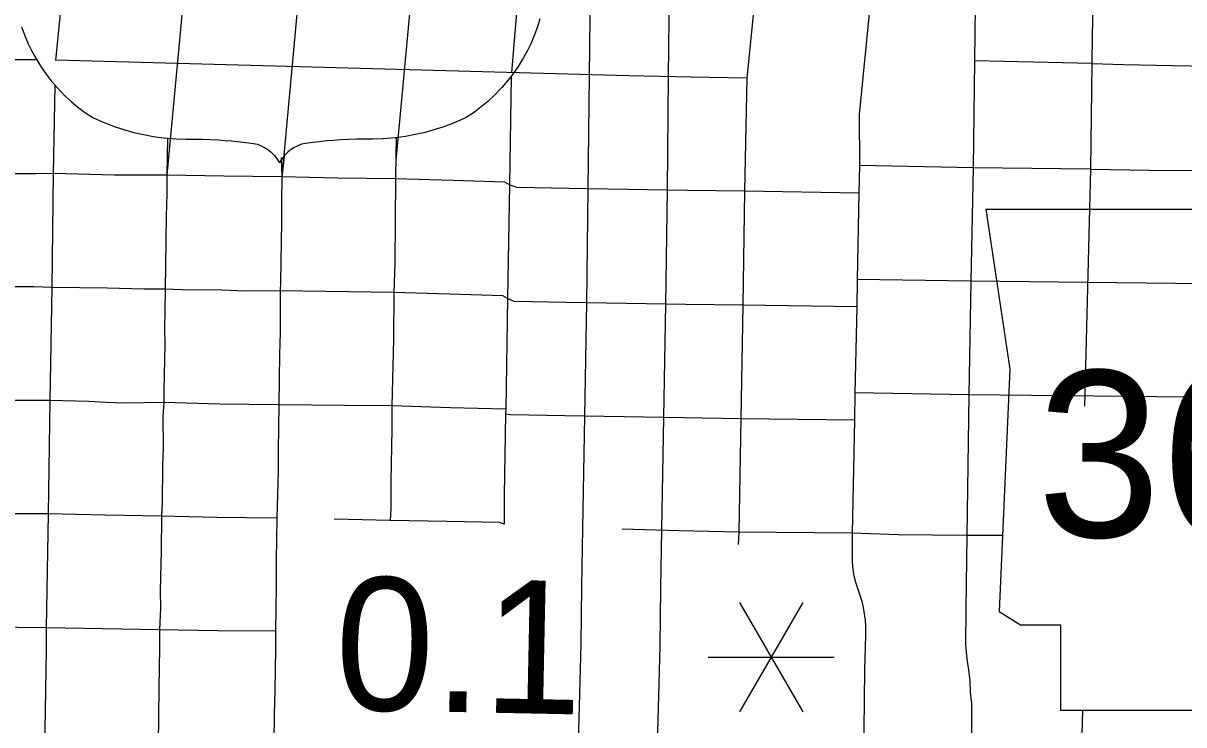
# Model space of a CAD drawing. Extents: x -19 to 366, y -4 to 359.
# Drawn here: x 154.506 to 155.203, y 189.879 to 190.301 of the extents above; entities that cross this region are included whole.
import ezdxf

# ---------------------------------------------------------------- set-up
doc = ezdxf.new("R2010")
doc.units = 0
for name, color, linetype in [('R_Draft', 7, 'Continuous'), ('R_Fin Surface Annot', 7, 'Continuous'), ('R_Grid', 7, 'Continuous'), ('R_Striping', 7, 'Continuous'), ('Sheet Fence', 7, 'Continuous'), ('T_Vehicle Path Lt Minor', 7, 'Continuous')]:
    doc.layers.add(name, color=color, linetype=linetype)

msp = doc.modelspace()

# ---------------------------------------------------------------- linework, layer by layer
at = {"layer": 'R_Draft'}
for p, q in [((154.84521, 190.20102), (154.84597, 190.26917)), ((154.89332, 190.26864), (154.89256, 190.20046)), ((154.89332, 190.26864), (154.89332, 190.26864)), ((154.84435, 190.13237), (154.84521, 190.20102)), ((154.89256, 190.20042), (154.8917, 190.13177)), ((154.89256, 190.20046), (154.89256, 190.20042)), ((154.84317, 190.06439), (154.84436, 190.13248)), ((154.84436, 190.13248), (154.84435, 190.13237)), ((154.8917, 190.13166), (154.89051, 190.06356)), ((154.8917, 190.13177), (154.8917, 190.13166)), ((154.84199, 189.9969), (154.84317, 190.06439)), ((154.89051, 190.06356), (154.88933, 189.99603)), ((154.89051, 190.06356), (154.89051, 190.06356)), ((154.88933, 189.99603), (154.88933, 189.99599)), ((154.88824, 189.92652), (154.88824, 189.9262))]:
    msp.add_line(p, q, dxfattribs=at)
for points in [[(154.84597, 190.26917), (154.84655, 190.32205), (154.84706, 190.34314), (154.85077, 190.37369)], [(154.89777, 190.36798), (154.89434, 190.33971), (154.89389, 190.32122), (154.89332, 190.26864)], [(154.8409, 189.92742), (154.84132, 189.96209), (154.84199, 189.9969)], [(154.88933, 189.99599), (154.88867, 189.96135), (154.88824, 189.92652)], [(154.87863, 189.86562), (154.85315, 189.8661), (154.83938, 189.86796), (154.8409, 189.92742)], [(154.88824, 189.9262), (154.88672, 189.86717), (154.87863, 189.86562)]]:
    msp.add_lwpolyline(points, dxfattribs=at)
at = {"layer": 'R_Fin Surface Annot'}
for p, q in [((155.08413, 190.18888), (155.09854, 190.09276)), ((155.09854, 190.09276), (155.09214, 189.94697)), ((155.09214, 189.94697), (155.10495, 189.93896)), ((155.10495, 189.93896), (155.12898, 189.93896)), ((155.12898, 189.93896), (155.12898, 189.88769)), ((155.12898, 189.88769), (155.33085, 189.88769))]:
    msp.add_line(p, q, dxfattribs=at)
msp.add_lwpolyline([(155.08413, 190.18888), (155.37226, 190.18874)], dxfattribs=at)
at = {"layer": 'R_Grid'}
for points in [[(154.81624, 190.3032), (154.81474, 190.29838), (154.81257, 190.29254), (154.81071, 190.28824), (154.80855, 190.28383), (154.80617, 190.27949), (154.80308, 190.27451), (154.79989, 190.26993), (154.79681, 190.26595), (154.7933, 190.26187), (154.78876, 190.25717), (154.78492, 190.25361), (154.78096, 190.25029)], [(154.5047, 190.29838), (154.50687, 190.29254), (154.50873, 190.28824), (154.51089, 190.28383), (154.51327, 190.27949), (154.51636, 190.27451), (154.51955, 190.26993), (154.52264, 190.26595), (154.52614, 190.26187), (154.53068, 190.25717), (154.53452, 190.25361), (154.53848, 190.25029)], [(154.53848, 190.25029), (154.54259, 190.24718), (154.54753, 190.24396), (154.55374, 190.24118), (154.56099, 190.23839), (154.56692, 190.23647), (154.57225, 190.23499), (154.57828, 190.2336), (154.58393, 190.23256), (154.59002, 190.23172), (154.59768, 190.23106), (154.60355, 190.23086), (154.60856, 190.23088), (154.61344, 190.23083), (154.61833, 190.23068), (154.62296, 190.23045), (154.627, 190.23017), (154.63098, 190.22984), (154.63607, 190.22931), (154.64105, 190.22869), (154.64403, 190.22827), (154.6465, 190.22779), (154.64948, 190.22655), (154.65119, 190.22561), (154.65268, 190.22462), (154.65473, 190.22298), (154.65668, 190.22099), (154.65828, 190.21895), (154.65972, 190.21658)], [(154.78096, 190.25029), (154.77685, 190.24718), (154.77191, 190.24396), (154.76571, 190.24118), (154.75845, 190.23839), (154.75252, 190.23647), (154.7472, 190.23499), (154.74117, 190.2336), (154.73551, 190.23256), (154.72942, 190.23172), (154.72176, 190.23106), (154.7159, 190.23086), (154.71088, 190.23088), (154.706, 190.23083), (154.70112, 190.23068), (154.69649, 190.23045), (154.69245, 190.23017), (154.68847, 190.22984), (154.68338, 190.22931), (154.6784, 190.22869), (154.67541, 190.22827), (154.67294, 190.22779), (154.66996, 190.22655), (154.66825, 190.22561), (154.66676, 190.22462), (154.66471, 190.22298), (154.66276, 190.22099), (154.66116, 190.21895), (154.65972, 190.21658)]]:
    msp.add_lwpolyline(points, dxfattribs=at)
at = {"layer": 'R_Striping'}
for points in [[(154.6297, 190.61124), (154.59206, 190.20925)], [(154.69733, 190.60216), (154.66115, 190.20825)], [(154.76458, 190.59302), (154.72959, 190.21802)], [(155.03866, 190.55526), (155.00801, 190.2457)], [(154.55278, 190.55249), (154.55155, 190.54217), (154.52508, 190.27845)], [(154.96715, 190.53871), (154.96728, 190.5351), (154.94047, 190.26762)], [(154.81389, 190.44867), (154.79903, 190.27086)], [(155.08875, 190.41028), (155.07903, 190.3441), (155.07856, 190.34082), (155.07791, 190.32784), (155.07734, 190.27794)], [(155.1578, 190.40124), (155.15288, 190.36861), (155.14979, 190.34592), (155.1491, 190.33905), (155.149, 190.33818), (155.1485, 190.33042), (155.14864, 190.3179), (155.14792, 190.29342), (155.14775, 190.27641)], [(154.51383, 190.27848), (154.49049, 190.27852)], [(154.86964, 190.2689), (154.52508, 190.27845)], [(155.07734, 190.27794), (155.07641, 190.21373)], [(155.14775, 190.27641), (155.07734, 190.27794)], [(155.14775, 190.27641), (155.14687, 190.21295)], [(155.14775, 190.27641), (155.16676, 190.27575), (155.19624, 190.27508), (155.21842, 190.27477)], [(154.79899, 190.26849), (154.7979, 190.20346)], [(154.9068, 190.26823), (154.86964, 190.2689)], [(154.94047, 190.26762), (154.9068, 190.26823)], [(154.94047, 190.26762), (154.93919, 190.19956)], [(154.52481, 190.26326), (154.52387, 190.2102)], [(155.00801, 190.2457), (155.00821, 190.21511)], [(154.5925, 190.23138), (154.59206, 190.20925)], [(154.72991, 190.23179), (154.72967, 190.22147), (154.72949, 190.20697)], [(154.66075, 190.21978), (154.66115, 190.20825)], [(154.66282, 190.22198), (154.66115, 190.20825)], [(155.00821, 190.21511), (155.00788, 190.19846)], [(155.07641, 190.21373), (155.00821, 190.21511)], [(155.07641, 190.21373), (155.07514, 190.14553)], [(155.14687, 190.21295), (155.07641, 190.21373)], [(155.14687, 190.21295), (155.14336, 190.07047)], [(155.14687, 190.21295), (155.18211, 190.21218), (155.21781, 190.21208)], [(154.52387, 190.2102), (154.51341, 190.20998), (154.49007, 190.21012)], [(154.52387, 190.2102), (154.52293, 190.14179)], [(154.59206, 190.20925), (154.56072, 190.20932), (154.52387, 190.2102)], [(154.59206, 190.20925), (154.59203, 190.19824), (154.59168, 190.18466), (154.59112, 190.14073)], [(154.62632, 190.20867), (154.59206, 190.20925)], [(154.66115, 190.20825), (154.62632, 190.20867)], [(154.66115, 190.20825), (154.66089, 190.1938), (154.66095, 190.1809), (154.66082, 190.16937), (154.66043, 190.14496), (154.66021, 190.13968)], [(154.69447, 190.20746), (154.66115, 190.20825)], [(154.72949, 190.20697), (154.69447, 190.20746)], [(154.72949, 190.20697), (154.72903, 190.15667), (154.72845, 190.13871)], [(154.76391, 190.20596), (154.72949, 190.20697)], [(154.7979, 190.20346), (154.79508, 190.20504), (154.76391, 190.20596)], [(154.7979, 190.20346), (154.79674, 190.13506)], [(154.83351, 190.20133), (154.80228, 190.20187), (154.7979, 190.20346)], [(154.86889, 190.20072), (154.83351, 190.20133)], [(154.90486, 190.20011), (154.86889, 190.20072)], [(154.93919, 190.19956), (154.90486, 190.20011)], [(154.93919, 190.19956), (154.93802, 190.13105)], [(155.00788, 190.19846), (154.93919, 190.19956)], [(155.00788, 190.19846), (155.00683, 190.14648)], [(154.52293, 190.14179), (154.51221, 190.14211), (154.48945, 190.14222)], [(155.00683, 190.14648), (155.00651, 190.13021)], [(155.07514, 190.14553), (155.00683, 190.14648)], [(155.07514, 190.14553), (155.07384, 190.07717)], [(155.42606, 190.14152), (155.07514, 190.14553)], [(154.52293, 190.14179), (154.52183, 190.07387)], [(154.55634, 190.14128), (154.52293, 190.14179)], [(154.59112, 190.14073), (154.57816, 190.14084), (154.55634, 190.14128)], [(154.59112, 190.14073), (154.59073, 190.11653), (154.59085, 190.10788), (154.59029, 190.07977), (154.59034, 190.07259)], [(154.62517, 190.14006), (154.60115, 190.14043), (154.59112, 190.14073)], [(154.66021, 190.13968), (154.63897, 190.1396), (154.62517, 190.14006)], [(154.66021, 190.13968), (154.66023, 190.11453), (154.65967, 190.10169), (154.65925, 190.07129)], [(154.72845, 190.13871), (154.66021, 190.13968)], [(154.72845, 190.13871), (154.72818, 190.1105), (154.72724, 190.07066)], [(154.76185, 190.13775), (154.72845, 190.13871)], [(154.79674, 190.13506), (154.79392, 190.13683), (154.76185, 190.13775)], [(154.79674, 190.13506), (154.79565, 190.06865)], [(154.83196, 190.13273), (154.8007, 190.1333), (154.79674, 190.13506)], [(154.86803, 190.13207), (154.83196, 190.13273)], [(154.90383, 190.13147), (154.86803, 190.13207)], [(154.93802, 190.13105), (154.90383, 190.13147)], [(154.93802, 190.13105), (154.93686, 190.06277)], [(155.00651, 190.13021), (154.93802, 190.13105)], [(155.00651, 190.13021), (155.00547, 190.07852)], [(154.52183, 190.07387), (154.49869, 190.07381), (154.49059, 190.07406), (154.48649, 190.07401)], [(154.52183, 190.07387), (154.52079, 190.00577)], [(154.5554, 190.07273), (154.5452, 190.07318), (154.52183, 190.07387)], [(154.59034, 190.07259), (154.56655, 190.07225), (154.5554, 190.07273)], [(154.59034, 190.07259), (154.58971, 190.06423), (154.58981, 190.04595), (154.58948, 190.03464), (154.58916, 190.01207), (154.58888, 190.00424)], [(154.624, 190.07164), (154.59034, 190.07259)], [(155.00547, 190.07852), (155.00514, 190.06209)], [(155.07384, 190.07717), (155.00547, 190.07852)], [(155.07384, 190.07717), (155.07269, 189.99276)], [(155.39301, 190.07376), (155.07384, 190.07717)], [(154.65925, 190.07129), (154.624, 190.07164)], [(154.65925, 190.07129), (154.65891, 190.0439), (154.65899, 190.03156), (154.65811, 190.0031)], [(154.72724, 190.07066), (154.69884, 190.0708), (154.65925, 190.07129)], [(154.72724, 190.07066), (154.72723, 190.05681), (154.72668, 190.02509), (154.72666, 190.00911), (154.72627, 190.0018)], [(154.76247, 190.06944), (154.72724, 190.07066)], [(154.79565, 190.06865), (154.76247, 190.06944)], [(154.7956, 190.0657), (154.7948, 190.01702), (154.79469, 189.99943)], [(154.79565, 190.06865), (154.7956, 190.0657)], [(154.83106, 190.06468), (154.79854, 190.06532), (154.7956, 190.0657)], [(154.86684, 190.06397), (154.83106, 190.06468)], [(154.9025, 190.06336), (154.86684, 190.06397)], [(154.93686, 190.06277), (154.9025, 190.06336)], [(154.93686, 190.06277), (154.9357, 189.9948)], [(155.00514, 190.06209), (154.93686, 190.06277)], [(155.00514, 190.06209), (155.00378, 189.99409)], [(154.52079, 190.00577), (154.4937, 190.00569), (154.48642, 190.00582)], [(154.52079, 190.00577), (154.51957, 189.93732)], [(154.55487, 190.00487), (154.52079, 190.00577)], [(154.58888, 190.00424), (154.55487, 190.00487)], [(154.58888, 190.00424), (154.58863, 189.98336), (154.58806, 189.95943), (154.58821, 189.94904), (154.58774, 189.93605)], [(154.6222, 190.00354), (154.58888, 190.00424)], [(154.65811, 190.0031), (154.6222, 190.00354)], [(154.65811, 190.0031), (154.65765, 189.97837), (154.65767, 189.96244), (154.65726, 189.93512)], [(154.72627, 190.0018), (154.69252, 190.00245)], [(154.76051, 190.00109), (154.72627, 190.0018)], [(154.79469, 189.99943), (154.79193, 190.00059), (154.76051, 190.00109)], [(154.9357, 189.9948), (154.8997, 189.99551), (154.86566, 189.99645)], [(154.9357, 189.9948), (154.93526, 189.98723)], [(155.00378, 189.99409), (154.9357, 189.9948)], [(155.00378, 189.99409), (155.00374, 189.97741), (155.00395, 189.97416), (155.00438, 189.97093), (155.00504, 189.96774), (155.00587, 189.96459), (155.0096, 189.9533), (155.01042, 189.9495), (155.01108, 189.94567), (155.01153, 189.94181), (155.01178, 189.93793), (155.01185, 189.93405), (155.01182, 189.93261), (155.01125, 189.91221), (155.01031, 189.8392)], [(155.07269, 189.99276), (155.03147, 189.99317), (155.00378, 189.99409)], [(155.07269, 189.99276), (155.07209, 189.94869)], [(155.09414, 189.99263), (155.07269, 189.99276)], [(155.07209, 189.94869), (155.0718, 189.92692), (155.07266, 189.91864), (155.07385, 189.9104), (155.0744, 189.90544), (155.07473, 189.89859), (155.07538, 189.89176), (155.07543, 189.86155), (155.07365, 189.83795)], [(154.51957, 189.93732), (154.50251, 189.9374), (154.48585, 189.93783)], [(154.51957, 189.93732), (154.5195, 189.92363), (154.51847, 189.86386), (154.51871, 189.84945)], [(154.55346, 189.93658), (154.51957, 189.93732)], [(154.58774, 189.93605), (154.55346, 189.93658)], [(154.58774, 189.93605), (154.58774, 189.92516), (154.5872, 189.90106), (154.58662, 189.85077), (154.58794, 189.84786)], [(154.62251, 189.93536), (154.58774, 189.93605)], [(154.65726, 189.93512), (154.62251, 189.93536)], [(154.65726, 189.93512), (154.65725, 189.92442), (154.65687, 189.89969), (154.65648, 189.88508), (154.65642, 189.86886), (154.65595, 189.84985), (154.65657, 189.84634)], [(155.14209, 189.88769), (155.14077, 189.83706)]]:
    msp.add_lwpolyline(points, dxfattribs=at)
at = {"layer": 'Sheet Fence'}
for points in [[(156.50946, 189.3937), (156.44759, 191.65634), (156.2114, 200.27623), (155.97446, 208.89626), (155.73678, 217.51643), (155.49836, 226.13674), (155.2592, 234.75719), (155.01929, 243.37778), (154.77865, 251.9985), (154.53727, 260.61937), (154.29515, 269.24038), (154.0523, 277.86152), (153.80871, 286.48281), (153.56438, 295.10424), (153.31933, 303.72581), (153.07354, 312.34752), (152.82702, 320.96938), (152.57978, 329.59137), (152.3318, 338.21351), (152.0831, 346.83579)], [(0, 189.51617), (7.11214, 189.52059), (14.22427, 189.53386), (21.33637, 189.55597), (28.44845, 189.58693), (35.56048, 189.62672), (42.67245, 189.67537), (49.78436, 189.73285), (56.89619, 189.79918), (64.00793, 189.87436), (71.11958, 189.95838), (78.23111, 190.05124), (85.34253, 190.15294), (92.45381, 190.26349), (99.56495, 190.38288), (106.67593, 190.51112), (113.78675, 190.6482), (120.89739, 190.79412), (128.00785, 190.94888), (135.11811, 191.11248), (142.22816, 191.28493), (149.33799, 191.46621), (156.44759, 191.65634), (163.55694, 191.85531), (170.66605, 192.06312), (177.77489, 192.27977), (184.88345, 192.50526), (191.99173, 192.73959), (199.09971, 192.98276), (206.20739, 193.23477), (213.31474, 193.49561), (220.42177, 193.7653), (227.52845, 194.04382), (234.63479, 194.33118), (241.74076, 194.62738), (248.84635, 194.93241), (255.95157, 195.24628), (263.05638, 195.56898), (270.16079, 195.90052), (277.26478, 196.24089), (284.36834, 196.5901), (291.47147, 196.94814), (298.57414, 197.31501), (305.67635, 197.69072), (312.77809, 198.07525), (319.87934, 198.46862), (326.9801, 198.87082), (334.08035, 199.28185), (341.18009, 199.7017)], [(0, 180.89994), (7.12284, 180.90436), (14.24566, 180.9176), (21.36847, 180.93968), (28.49124, 180.97058), (35.61397, 181.01031), (42.73664, 181.05888), (49.85925, 181.11627), (56.98178, 181.18249), (64.10422, 181.25754), (71.22656, 181.34142), (78.3488, 181.43413), (85.47091, 181.53567), (92.5929, 181.64603), (99.71474, 181.76523), (106.83643, 181.89325), (113.95795, 182.0301), (121.0793, 182.17578), (128.20046, 182.33029), (135.32143, 182.49362), (142.44218, 182.66579), (149.56272, 182.84677), (156.68303, 183.03659), (163.8031, 183.23523), (170.92291, 183.4427), (178.04247, 183.65899), (185.16175, 183.88411), (192.28074, 184.11805), (199.39944, 184.36082), (206.51784, 184.61242), (213.63591, 184.87283), (220.75366, 185.14207), (227.87107, 185.42014), (234.98813, 185.70702), (242.10483, 186.00273), (249.22115, 186.30726), (256.33709, 186.62061), (263.45264, 186.94279), (270.56779, 187.27378), (277.68251, 187.61359), (284.79682, 187.96222), (291.91068, 188.31967), (299.02409, 188.68594), (306.13705, 189.06103), (313.24954, 189.44494), (320.36154, 189.83766), (327.47305, 190.23919), (334.58406, 190.64954), (341.69455, 191.06871)]]:
    msp.add_spline(points, degree=3, dxfattribs=at)
at = {"layer": 'T_Vehicle Path Lt Minor'}
for p, q in [((154.97408, 189.95242), (154.9362, 189.88681)), ((154.9362, 189.95242), (154.97408, 189.88681)), ((154.91726, 189.91962), (154.99302, 189.91962))]:
    msp.add_line(p, q, dxfattribs=at)

# ---------------------------------------------------------------- texts
at = {"layer": 'R_Fin Surface Annot'}
msp.add_text('365', height=0.1, dxfattribs=at).set_placement((155.11484, 189.99179))
at = {"layer": 'T_Vehicle Path Lt Minor'}
msp.add_text('0.1', height=0.08, rotation=358.8492, dxfattribs=at).set_placement((154.69248, 189.88811))

doc.saveas('drawing.dxf')
